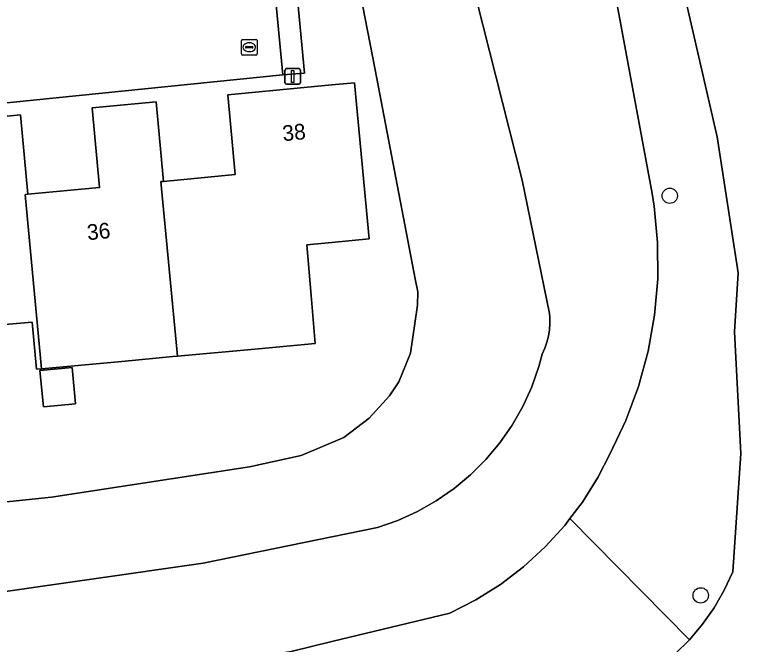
# Model space of a CAD drawing. Extents: x 157793 to 159380, y 380877 to 382313.
# Drawn here: x 158479.78 to 158527.56, y 381160.97 to 381201.1 of the extents above; entities that cross this region are included whole.
import ezdxf

# ---------------------------------------------------------------- set-up
doc = ezdxf.new("R2010")
doc.units = 0
for name, color, linetype in [('IMGEO_Berm_groen', 7, 'Continuous'), ('IMGEO_Boom', 7, 'Continuous'), ('IMGEO_Damwand', 7, 'Continuous'), ('IMGEO_Erf', 7, 'Continuous'), ('IMGEO_Lichtmast', 7, 'Continuous'), ('IMGEO_Oever', 7, 'Continuous'), ('IMGEO_Pand', 7, 'Continuous'), ('IMGEO_Pand_nummerreeks', 7, 'Continuous'), ('IMGEO_Rijbaan_lokaal_open', 7, 'Continuous'), ('IMGEO_Rioolput', 7, 'Continuous'), ('IMGEO_Voetpad_open', 7, 'Continuous'), ('IMGEO_Waterloop', 7, 'Continuous')]:
    doc.layers.add(name, color=color, linetype=linetype)

msp = doc.modelspace()

# ---------------------------------------------------------------- linework, layer by layer
at = {"layer": 'IMGEO_Berm_groen'}
msp.add_lwpolyline([(158535.555, 381188.504), (158526.262, 381250), (158525.854, 381253.515), (158521.769, 381252.96), (158521.313, 381256.189), (158517.527, 381256.175), (158517.013, 381250), (158515.341, 381242.114), (158516.874, 381241.946), (158517.084, 381235.125), (158518.092, 381226.644), (158520.712, 381210.169), (158524.583, 381193.325), (158525.909, 381184.651), (158525.674, 381180.876), (158526.081, 381173.127), (158525.564, 381165.569), (158525.022, 381164.398), (158524.379, 381163.281), (158523.638, 381162.225), (158522.805, 381161.239), (158521.888, 381160.332)], dxfattribs=at)
at = {"layer": 'IMGEO_Boom'}
for centre in [(158521.55, 381189.562), (158523.523, 381164.07)]:
    msp.add_circle(centre, 0.489, dxfattribs=at)
at = {"layer": 'IMGEO_Damwand'}
for points in [[(158508.367, 381205.448), (158512.128, 381190.562), (158513.873, 381182.054), (158513.894, 381181.832), (158513.903, 381181.42), (158513.876, 381181.014), (158513.813, 381180.612), (158513.714, 381180.217), (158513.58, 381179.833), (158513.412, 381179.462), (158513.198, 381178.681), (158512.741, 381177.382), (158512.17, 381176.128), (158511.489, 381174.931), (158510.704, 381173.8), (158509.821, 381172.743), (158508.847, 381171.769), (158507.79, 381170.886), (158506.658, 381170.101), (158505.461, 381169.421), (158504.207, 381168.85), (158502.908, 381168.393), (158500, 381167.8), (158491.779, 381166.123), (158477.231, 381164.035)], [(158485.165, 381158.544), (158497.392, 381160.492), (158500, 381161.119), (158507.518, 381162.927), (158509.174, 381163.776), (158510.747, 381164.77), (158512.224, 381165.895), (158513.596, 381167.158), (158514.849, 381168.533), (158515.182, 381168.971), (158515.975, 381170.015), (158516.963, 381171.591), (158517.747, 381173.118), (158518.748, 381175.219), (158519.558, 381177.401), (158520.169, 381179.647), (158520.577, 381181.938), (158520.779, 381184.256), (158520.773, 381186.584), (158520.559, 381188.901), (158520.434, 381189.717)]]:
    msp.add_lwpolyline(points, dxfattribs=at)
at = {"layer": 'IMGEO_Erf'}
for points in [[(158437.246, 381160.472), (158442.422, 381162.212), (158448.623, 381164.199), (158450.965, 381164.837), (158455.184, 381166.285), (158458.213, 381167.208), (158462.978, 381168.229), (158465.934, 381168.665), (158482.116, 381170.34), (158494.752, 381172.28), (158498.036, 381172.994), (158500.751, 381174.141), (158502.381, 381175.376), (158503.675, 381176.792), (158504.257, 381177.69), (158505.004, 381179.524), (158505.458, 381182.578), (158505.469, 381183.437), (158505.318, 381184.258), (158502.748, 381197.597), (158500.66, 381208.431)], [(158497.797, 381202.143), (158498.242, 381197.396), (158496.878, 381197.276), (158473.576, 381194.917)], [(158476.029, 381194.323), (158480.125, 381194.73), (158480.608, 381189.659), (158485.183, 381190.094), (158484.701, 381195.167), (158488.78, 381195.556), (158489.263, 381190.484), (158493.837, 381190.919), (158493.354, 381196.002), (158500, 381196.634), (158501.438, 381196.771), (158501.911, 381191.794), (158502.384, 381186.816), (158500, 381186.59), (158498.402, 381186.438), (158498.673, 381183.2), (158498.93, 381180.132), (158495.316, 381179.806), (158490.145, 381179.34), (158489.852, 381179.314), (158486.605, 381178.994), (158481.478, 381178.533), (158481.15, 381178.504), (158480.881, 381181.507), (158477.629, 381181.214)]]:
    msp.add_lwpolyline(points, dxfattribs=at)
msp.add_lwpolyline([(158483.436, 381178.609), (158483.65, 381176.282), (158481.591, 381176.092), (158481.377, 381178.423)], close=True, dxfattribs=at)
at = {"layer": 'IMGEO_Lichtmast'}
for p, q in [((158497.002, 381196.775), (158497.002, 381197.575)), ((158497.002, 381197.575), (158497.002, 381196.775)), ((158497.102, 381197.675), (158497.892, 381197.675)), ((158497.892, 381197.675), (158497.102, 381197.675)), ((158497.992, 381197.575), (158497.992, 381196.775)), ((158497.992, 381196.775), (158497.992, 381197.575)), ((158497.892, 381196.675), (158497.102, 381196.675)), ((158497.102, 381196.675), (158497.892, 381196.675))]:
    msp.add_line(p, q, dxfattribs=at)
msp.add_lwpolyline([(158497.422, 381197.55), (158497.572, 381197.55), (158497.572, 381196.8), (158497.422, 381196.8), (158497.422, 381197.55)], dxfattribs=at)
for centre, start, end in [((158497.102, 381197.575), 90, 180), ((158497.102, 381197.575), 90, 180), ((158497.892, 381197.575), 0, 90), ((158497.892, 381197.575), 360, 90), ((158497.102, 381196.775), 180, 270), ((158497.102, 381196.775), 180, 270), ((158497.892, 381196.775), 270, 0), ((158497.892, 381196.775), 270, 0)]:
    msp.add_arc(centre, 0.1, start, end, dxfattribs=at)
at = {"layer": 'IMGEO_Oever'}
for points in [[(158516.212, 381212.426), (158520.434, 381189.717), (158520.559, 381188.901), (158520.773, 381186.584), (158520.779, 381184.256), (158520.577, 381181.938), (158520.169, 381179.647), (158519.558, 381177.401), (158518.748, 381175.219), (158517.747, 381173.118), (158516.963, 381171.591), (158515.975, 381170.015), (158515.182, 381168.971), (158522.805, 381161.239), (158523.638, 381162.225), (158524.379, 381163.281), (158525.022, 381164.398), (158525.564, 381165.569), (158526.081, 381173.127), (158525.674, 381180.876), (158525.909, 381184.651), (158524.583, 381193.325), (158520.712, 381210.169)], [(158500.66, 381208.431), (158502.748, 381197.597), (158505.318, 381184.258), (158505.469, 381183.437), (158505.458, 381182.578), (158505.004, 381179.524), (158504.257, 381177.69), (158503.675, 381176.792), (158502.381, 381175.376), (158500.751, 381174.141), (158498.036, 381172.994), (158494.752, 381172.28), (158482.116, 381170.34), (158465.934, 381168.665), (158462.978, 381168.229), (158458.213, 381167.208), (158455.184, 381166.285), (158450.965, 381164.837), (158448.623, 381164.199), (158442.422, 381162.212), (158437.246, 381160.472)], [(158477.231, 381164.035), (158491.779, 381166.123), (158500, 381167.8), (158502.908, 381168.393), (158504.207, 381168.85), (158505.461, 381169.421), (158506.658, 381170.101), (158507.79, 381170.886), (158508.847, 381171.769), (158509.821, 381172.743), (158510.704, 381173.8), (158511.489, 381174.931), (158512.17, 381176.128), (158512.741, 381177.382), (158513.198, 381178.681), (158513.412, 381179.462), (158513.58, 381179.833), (158513.714, 381180.217), (158513.813, 381180.612), (158513.876, 381181.014), (158513.903, 381181.42), (158513.894, 381181.827), (158513.873, 381182.054), (158512.128, 381190.562), (158508.367, 381205.448)], [(158474.833, 381150.849), (158500, 381154.768), (158506.371, 381155.76), (158515.134, 381157.044), (158516.438, 381157.384), (158517.706, 381157.839), (158518.929, 381158.405), (158519.114, 381158.503), (158520.894, 381159.511), (158521.888, 381160.332), (158522.805, 381161.239), (158515.182, 381168.971), (158514.849, 381168.533), (158513.596, 381167.158), (158512.225, 381165.9), (158510.747, 381164.77), (158509.174, 381163.776), (158507.518, 381162.927), (158500, 381161.119), (158497.392, 381160.492), (158485.165, 381158.544)]]:
    msp.add_lwpolyline(points, dxfattribs=at)
at = {"layer": 'IMGEO_Pand'}
for points in [[(158501.911, 381191.794), (158501.438, 381196.771), (158500, 381196.634), (158493.354, 381196.002), (158493.837, 381190.919), (158489.263, 381190.484), (158489.095, 381190.468), (158490.145, 381179.34), (158495.316, 381179.806), (158498.93, 381180.132), (158498.673, 381183.2), (158498.402, 381186.438), (158500, 381186.59), (158502.384, 381186.816)], [(158481.478, 381178.533), (158486.605, 381178.994), (158489.852, 381179.314), (158490.145, 381179.34), (158489.095, 381190.468), (158489.263, 381190.484), (158488.78, 381195.556), (158484.701, 381195.167), (158485.183, 381190.094), (158480.608, 381189.659), (158480.423, 381189.641)], [(158481.478, 381178.533), (158480.423, 381189.641), (158480.608, 381189.659), (158480.125, 381194.73), (158476.029, 381194.323), (158476.529, 381189.26), (158471.945, 381188.823), (158471.776, 381188.807), (158472.812, 381177.754), (158477.899, 381178.212), (158477.629, 381181.214), (158480.881, 381181.507), (158481.15, 381178.504)], [(158483.436, 381178.609), (158481.377, 381178.423), (158481.591, 381176.092), (158483.65, 381176.282)]]:
    msp.add_lwpolyline(points, close=True, dxfattribs=at)
at = {"layer": 'IMGEO_Rijbaan_lokaal_open'}
msp.add_lwpolyline([(158473.341, 381197.829), (158473.576, 381194.917), (158496.878, 381197.276), (158496.358, 381202.643)], dxfattribs=at)
at = {"layer": 'IMGEO_Rioolput'}
for p, q in [((158494.225, 381198.618), (158494.225, 381199.47)), ((158494.3, 381199.544), (158495.152, 381199.544)), ((158494.713, 381199.324), (158494.738, 381199.324)), ((158495.226, 381199.47), (158495.226, 381198.618)), ((158494.484, 381199.038), (158494.484, 381199.05)), ((158494.922, 381199.001), (158494.524, 381199.001)), ((158494.527, 381199.087), (158494.925, 381199.087)), ((158494.968, 381199.05), (158494.968, 381199.038)), ((158495.152, 381198.544), (158494.3, 381198.544)), ((158494.736, 381198.764), (158494.711, 381198.764))]:
    msp.add_line(p, q, dxfattribs=at)
for points in [[(158494.225, 381198.618), (158494.225, 381199.47)], [(158494.3, 381199.544), (158495.152, 381199.544)], [(158495.226, 381199.47), (158495.226, 381198.618)], [(158495.152, 381198.544), (158494.3, 381198.544)]]:
    msp.add_lwpolyline(points, dxfattribs=at)
for centre, radius, start, end in [((158494.302, 381199.468), 0.0765, 91.552, 178.448), ((158494.302, 381199.468), 0.0765, 91.552, 178.448), ((158495.15, 381199.468), 0.0765, 1.552, 88.448), ((158495.15, 381199.468), 0.0765, 1.552, 88.448), ((158494.524, 381199.047), 0.0403, 85.8775, 175.7526), ((158494.521, 381199.037), 0.0366, 178.938, 274.7102), ((158494.925, 381199.044), 0.043, 264.8664, 352.4533), ((158494.929, 381199.049), 0.0386, 1.7309, 96.639), ((158494.302, 381198.62), 0.0765, 181.552, 268.448), ((158494.302, 381198.62), 0.0765, 181.552, 268.448), ((158495.15, 381198.62), 0.0765, 271.552, 358.448), ((158495.15, 381198.62), 0.0765, 271.552, 358.448)]:
    msp.add_arc(centre, radius, start, end, dxfattribs=at)
for centre, major_axis, ratio, start_param, end_param in [((158494.712, 381199.044), (-0.387, 0.002), 0.722429, 4.712389, 7.853982), ((158494.737, 381199.044), (-0.39, 0.002), 0.717154, 1.570796, 4.712389)]:
    msp.add_ellipse(centre, major_axis=major_axis, ratio=ratio, start_param=start_param, end_param=end_param, dxfattribs=at)
at = {"layer": 'IMGEO_Voetpad_open'}
msp.add_lwpolyline([(158497.352, 381208.148), (158489.826, 381207.458), (158484.18, 381206.962), (158481.223, 381206.705), (158481.261, 381206.29), (158495.892, 381207.623), (158496.358, 381202.643), (158496.878, 381197.276), (158498.242, 381197.396), (158497.797, 381202.143), (158497.913, 381202.152)], close=True, dxfattribs=at)
at = {"layer": 'IMGEO_Waterloop'}
for points in [[(158497.392, 381160.492), (158500, 381161.119), (158507.518, 381162.927), (158509.174, 381163.776), (158510.747, 381164.77), (158512.225, 381165.9), (158513.596, 381167.158), (158514.849, 381168.533), (158515.182, 381168.971), (158515.975, 381170.015), (158516.963, 381171.591), (158517.747, 381173.118), (158518.748, 381175.219), (158519.558, 381177.401), (158520.169, 381179.647), (158520.577, 381181.938), (158520.779, 381184.256), (158520.773, 381186.584), (158520.559, 381188.901), (158520.434, 381189.717), (158516.212, 381212.426)], [(158508.367, 381205.448), (158512.128, 381190.562), (158513.873, 381182.054), (158513.894, 381181.827), (158513.903, 381181.42), (158513.876, 381181.014), (158513.813, 381180.612), (158513.714, 381180.217), (158513.58, 381179.833), (158513.412, 381179.462), (158513.198, 381178.681), (158512.741, 381177.382), (158512.17, 381176.128), (158511.489, 381174.931), (158510.704, 381173.8), (158509.821, 381172.743), (158508.847, 381171.769), (158507.79, 381170.886), (158506.658, 381170.101), (158505.461, 381169.421), (158504.207, 381168.85), (158502.908, 381168.393), (158500, 381167.8), (158491.779, 381166.123), (158477.231, 381164.035)]]:
    msp.add_lwpolyline(points, dxfattribs=at)

# ---------------------------------------------------------------- texts
at = {"layer": 'IMGEO_Pand_nummerreeks'}
for s, rotation, p in [('38', 5.4316, (158496.887, 381193.044)), ('36', 5.445, (158484.424, 381186.728))]:
    msp.add_text(s, height=1, rotation=rotation, dxfattribs=at).set_placement(p)

doc.saveas('drawing.dxf')
